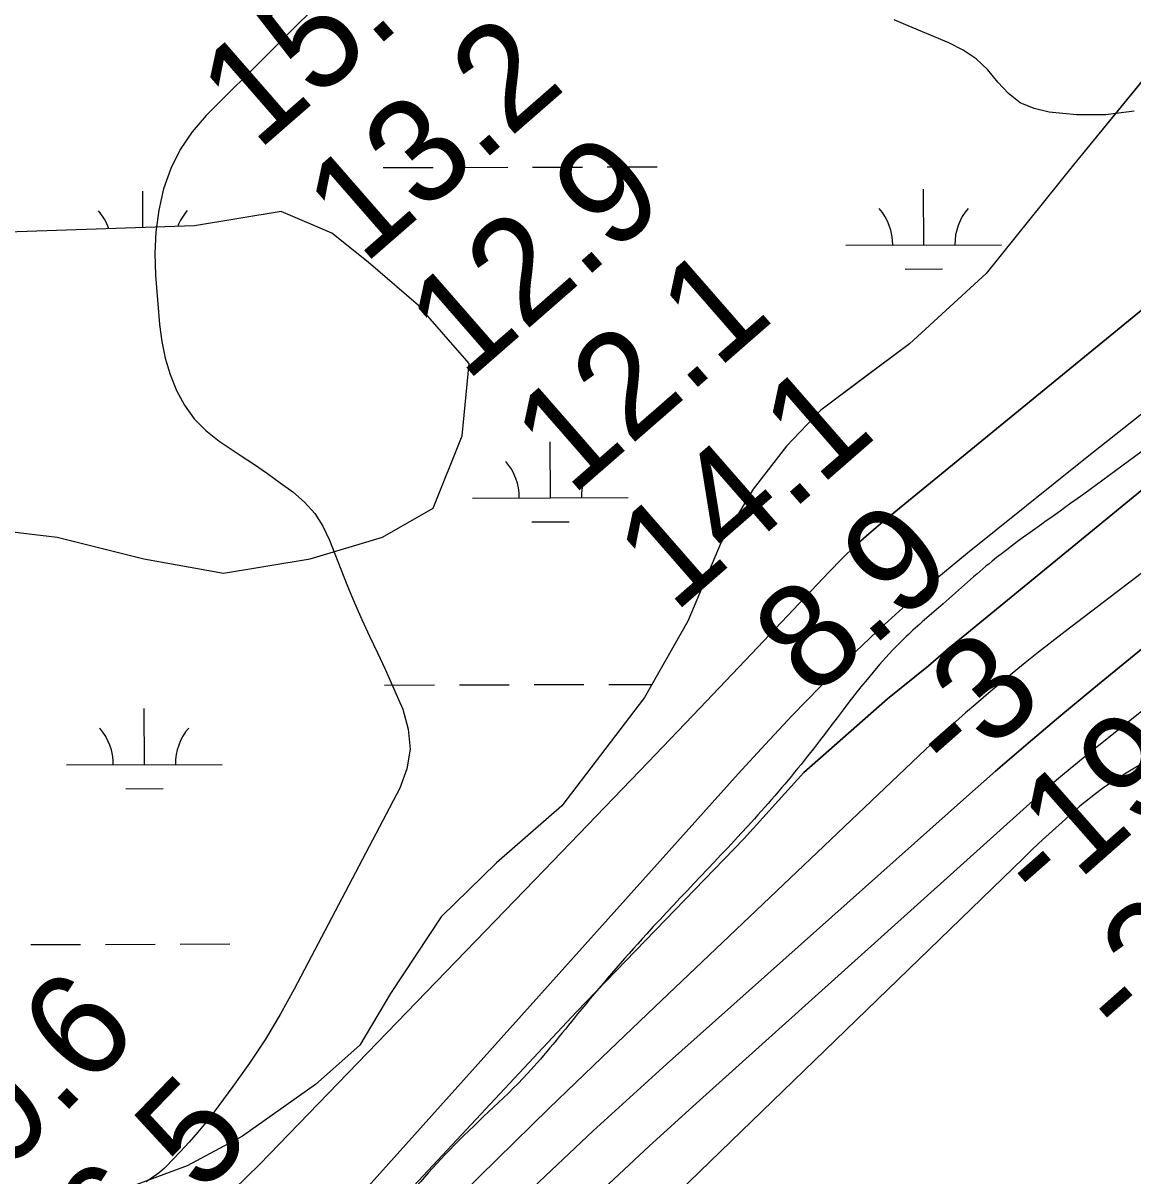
# Model space of a CAD drawing. Extents: x 3361039 to 3398939, y 576572 to 602007.
# Drawn here: x 3376815 to 3377528, y 592738 to 593479 of the extents above; entities that cross this region are included whole.
import ezdxf

# ---------------------------------------------------------------- set-up
doc = ezdxf.new("R2010")
doc.units = 0
for name, color, linetype in [('V-RIVR-EDGE', 7, 'Continuous'), ('V-RIVR-RANG', 7, 'Continuous'), ('V-SITE-VEGE', 7, 'Continuous'), ('V-TOPO-DPTH', 7, 'Continuous'), ('V-TOPO-MINR', 7, 'Continuous'), ('V-TOPO-WATR', 7, 'Continuous'), ('V-WETL-SWMP', 7, 'Continuous')]:
    doc.layers.add(name, color=color, linetype=linetype)

msp = doc.modelspace()

# ---------------------------------------------------------------- linework, layer by layer
at = {"layer": 'V-RIVR-EDGE'}
msp.add_spline([(3385319.86, 599617.15), (3385311.39, 599591.95), (3385309.54, 599580.62), (3385310.59, 599561.97), (3385309.8, 599540.04), (3385308.68, 599529.81), (3385307.52, 599501.66), (3385304.54, 599481.93), (3385297.17, 599457.09), (3385296.76, 599438.82), (3385298.14, 599405.91), (3385297.68, 599368.63), (3385295.77, 599332.81), (3385287.26, 599291.52), (3385284.63, 599264.11), (3385282.72, 599231.95), (3385283.32, 599178.94), (3385278.73, 599095.25), (3385275.01, 599070.76), (3385273.84, 599040.43), (3385273.03, 599006.07), (3385269.62, 598960.75), (3385265.86, 598917.99), (3385263.63, 598902.64), (3385261.39, 598885.1), (3385260.29, 598881.08), (3385260.27, 598873.4), (3385266.07, 598855.48), (3385266.05, 598847.07), (3385265.66, 598835.74), (3385265.62, 598820.02), (3385266.69, 598810.15), (3385270.68, 598798.07), (3385270.66, 598787.11), (3385270.21, 598755.31), (3385266.83, 598719.86), (3385263.83, 598689.16), (3385264.17, 598678.19), (3385267.07, 598668.68), (3385269.62, 598665.38), (3385269.61, 598659.53), (3385260.07, 598643.47), (3385251.63, 598631.8), (3385249.4, 598618.64), (3385248.27, 598602.93), (3385245.65, 598579.9), (3385243.81, 598574.42), (3385238.3, 598564.93), (3385233.54, 598559.1), (3385232.43, 598554.35), (3385230.94, 598543.02), (3385228.32, 598518.17), (3385228.63, 598496.97), (3385228.23, 598484.17), (3385221.26, 598470.3), (3385216.12, 598462.64), (3385209.51, 598451.32), (3385204, 598441.46), (3385200.7, 598435.99), (3385196.66, 598426.86), (3385194.08, 598419.56), (3385195.47, 598392.5), (3385191.41, 598375.7), (3385185.53, 598362.19), (3385174.52, 598344.3), (3385170.86, 598341.02), (3385151.07, 598321.69), (3385142.28, 598314.41), (3385135.68, 598306.75), (3385131.27, 598296.16), (3385129.05, 598288.12), (3385126.47, 598277.89), (3385127.53, 598264.36), (3385129.31, 598245.71), (3385125.6, 598223.79), (3385121.16, 598200.41), (3385126.63, 598197.1), (3385126.62, 598193.08), (3385120.36, 598174.82), (3385117.8, 598173.73), (3385103.9, 598168.28), (3385087.43, 598162.11), (3385067.66, 598146.44), (3385054.45, 598126.36), (3385045.25, 598101.53), (3385041.89, 598073.76), (3385035.63, 598055.13), (3385018.38, 598028.12), (3385003.34, 598008.42), (3384987.56, 597982.14), (3384972.52, 597960.61), (3384967.01, 597952.21), (3384958.55, 597929.94), (3384948.63, 597908.39), (3384939.08, 597890.87), (3384932.49, 597887.96), (3384925.16, 597879.21), (3384919.66, 597871.55), (3384916.34, 597859.12), (3384911.12, 597818.56), (3384903.77, 597803.96), (3384893.15, 597793.38), (3384877.04, 597782.82), (3384864.22, 597774.45), (3384852.5, 597763.14), (3384846.64, 597759.87), (3384841.87, 597754.4), (3384836.75, 597752.22), (3384831.26, 597751.13), (3384825.42, 597751.15), (3384821.02, 597748.96), (3384808.57, 597737.3), (3384797.56, 597723.07), (3384783.29, 597717.62), (3384768.67, 597716.56), (3384763.55, 597714.38), (3384758.06, 597711.47), (3384756.58, 597707.45), (3384756.57, 597700.14), (3384757.98, 597681.86), (3384759.43, 597674.91), (3384767.08, 597666.85), (3384767.8, 597662.1), (3384764.11, 597648.21), (3384754.94, 597633.61), (3384742.47, 597618.29), (3384735.15, 597613.56), (3384730.03, 597611.01), (3384722.72, 597611.03), (3384718.33, 597611.41), (3384713.57, 597609.96), (3384708.45, 597607.41), (3384700.76, 597602.68), (3384682.45, 597588.83), (3384665.26, 597583.39), (3384655.38, 597579.76), (3384649.52, 597574.66), (3384639.98, 597561.89), (3384632.63, 597546.55), (3384628.58, 597534.5), (3384628.92, 597525.72), (3384632.93, 597520.96), (3384635.47, 597511.82), (3384635.46, 597506.33), (3384632.16, 597502.69), (3384610.17, 597481.9), (3384595.14, 597464.76), (3384587.81, 597457.83), (3384578.65, 597445.43), (3384573.51, 597437.76), (3384572.03, 597431.55), (3384572.02, 597425.34), (3384577.46, 597411.43), (3384577.45, 597406.32), (3384568.63, 597387.33), (3384559.44, 597366.52), (3384558.34, 597365.42), (3384549.56, 597362.52), (3384541.15, 597358.88), (3384528.33, 597350.87), (3384500.11, 597319.87), (3384474.46, 597295.08), (3384441.5, 597273.59), (3384418.07, 597259.03), (3384397.58, 597248.11), (3384366.82, 597225.89), (3384340.8, 597201.83), (3384306.01, 597173.77), (3384286.58, 597152.98), (3384263.48, 597126.35), (3384241.84, 597096.06), (3384215.09, 597069.81), (3384190.92, 597052.69), (3384183.61, 597050.51), (3384172.27, 597049.81), (3384159.85, 597052.04), (3384147.8, 597056.09), (3384140.85, 597056.83), (3384133.18, 597056.49), (3384126.59, 597053.58), (3384115.61, 597048.12), (3384093.62, 597026.61), (3384081.16, 597014.21), (3384070.52, 596998.52), (3384058.39, 596970.04), (3384050.65, 596943.37), (3384045.12, 596924.74), (3384039.6, 596909.77), (3384031.17, 596902.11), (3384022.38, 596896.29), (3384002.63, 596888.66), (3383996.41, 596886.85), (3383978.08, 596865.69), (3383967.8, 596848.9), (3383957.89, 596831.01), (3383942.86, 596814.6), (3383926.37, 596800.38), (3383906.6, 596785.81), (3383874.35, 596755.55), (3383858.96, 596737.68), (3383839.52, 596713.23), (3383821.19, 596692.08), (3383808.37, 596681.87), (3383788.98, 596672.05), (3383779.83, 596671.34), (3383773.61, 596669.16), (3383762.27, 596664.81), (3383749.45, 596651.68), (3383732.57, 596626.13), (3383706.17, 596595.49), (3383686.38, 596574.7), (3383681.61, 596567.77), (3383672.43, 596549.15), (3383669.49, 596544.04), (3383657.04, 596537.49), (3383644.61, 596534.6), (3383640.58, 596532.41), (3383632.88, 596521.1), (3383623.7, 596505.04), (3383610.87, 596491.18), (3383602.45, 596484.99), (3383599.16, 596484.26), (3383594.41, 596485.37), (3383574.99, 596469.7), (3383560.34, 596456.94), (3383544.59, 596441.99), (3383533.98, 596440.92), (3383517.17, 596443.52), (3383504.02, 596447.58), (3383494.15, 596447.6), (3383486.11, 596446.53), (3383468.91, 596437.79), (3383449.5, 596423.22), (3383441.06, 596412.64), (3383427.5, 596398.78), (3383422, 596391.85), (3383417.6, 596385.28), (3383416.13, 596380.53), (3383414.28, 596373.23), (3383414.26, 596363.72), (3383418.21, 596338.49), (3383422.21, 596326.42), (3383429.48, 596311.05), (3383433.47, 596299.7), (3383431.98, 596289.11), (3383422.08, 596275.97), (3383408.15, 596260.29), (3383387.63, 596240.23), (3383367.12, 596223.83), (3383352.47, 596212.54), (3383337.46, 596204.53), (3383311.84, 596191.8), (3383284.04, 596182), (3383274.15, 596173.98), (3383259.49, 596158.3), (3383244.45, 596137.87), (3383231.23, 596114.51), (3383201.89, 596074), (3383183.56, 596053.21), (3383176.59, 596045.92), (3383169.63, 596037.16), (3383154.96, 596017.82), (3383136.61, 595991.18), (3383123.42, 595975.13), (3383109.14, 595966.03), (3383090.1, 595956.57), (3383070.72, 595951.14), (3383044.39, 595947.18), (3383011.84, 595942.14), (3382982.59, 595939.29), (3382960.64, 595934.23), (3382941.62, 595928.06), (3382928.81, 595919.69), (3382906.1, 595901.83), (3382880.1, 595885.81), (3382857.4, 595868.32), (3382833.23, 595852.29), (3382824.44, 595844.64), (3382818.2, 595833.69), (3382810.14, 595827.13), (3382799.89, 595821.31), (3382776.11, 595812.23), (3382746.08, 595790.37), (3382726.29, 595771.77), (3382717.85, 595757.9), (3382716.37, 595752.42), (3382716.35, 595740.73), (3382715.58, 595726.11), (3382711.89, 595711.49), (3382701.96, 595688.12), (3382682.89, 595664.41), (3382657.61, 595639.98), (3382621.72, 595611.92), (3382590.94, 595585.31), (3382557.62, 595562), (3382515.51, 595531.4), (3382468.28, 595501.9), (3382399.07, 595451.63), (3382354.76, 595420.3), (3382329.85, 595402.09), (3382312.28, 595391.53), (3382279.35, 595376.99), (3382250.06, 595361.71), (3382227.75, 595354.82), (3382194.09, 595344.3), (3382150.18, 595326.5), (3382116.16, 595314.88), (3382080.66, 595299.25), (3382061.26, 595288.33), (3382039.67, 595281.08), (3382015.9, 595274.56), (3381988.82, 595263.66), (3381924.8, 595242.25), (3381888.21, 595229.54), (3381851.64, 595223.78), (3381811.79, 595222.79), (3381786.93, 595221.02), (3381761.33, 595213.77), (3381741.93, 595206.14), (3381717.04, 595193.05), (3381692.87, 595175.19), (3381667.97, 595156.98), (3381621.11, 595130.04), (3381567.31, 595103.13), (3381511.32, 595078.41), (3381469.97, 595060.6), (3381438.13, 595044.23), (3381400.81, 595031.52), (3381367.52, 595022.47), (3381328.03, 595016.35), (3381309.02, 595017.13), (3381273.58, 595022.33), (3381264.44, 595022.36), (3381246.52, 595019.48), (3381219.45, 595012.23), (3381174.48, 595010.88), (3381152.92, 595011.67), (3381127.69, 595010.63), (3381092.59, 595005.97), (3381064.44, 595003.48), (3381034.8, 594994.05), (3381008.82, 594981.32), (3380980.63, 594964.57), (3380946.57, 594940.89), (3380922.03, 594921.22), (3380915.8, 594913.55), (3380913.22, 594905.88), (3380904.43, 594898.96), (3380882.83, 594884.39), (3380865.62, 594873.83), (3380856.48, 594871.3), (3380842.94, 594868.41), (3380834.89, 594864.04), (3380818.77, 594848.36), (3380800.46, 594836.34), (3380772.28, 594821.43), (3380760.93, 594817.07), (3380757.27, 594813.06), (3380750.68, 594808.32), (3380738.23, 594802.14), (3380723.6, 594798.88), (3380707.16, 594800.38), (3380694.73, 594802.24), (3380689.62, 594805.18), (3380685.26, 594813.6), (3380685.27, 594820.54), (3380683.83, 594829.69), (3380676.2, 594844.69), (3380655.78, 594865.21), (3380634.98, 594880.62), (3380615.26, 594889.44), (3380601.01, 594894.23), (3380590.78, 594893.16), (3380583.47, 594895.37), (3380575.81, 594899.77), (3380572.16, 594902.34), (3380566.32, 594907.47), (3380560.09, 594900.54), (3380548.73, 594890.7), (3380542.5, 594883.77), (3380535.89, 594871.72), (3380534.04, 594860.4), (3380532.56, 594853.46), (3380527.41, 594843.96), (3380512.75, 594827.19), (3380501.02, 594811.86), (3380491.1, 594793.61), (3380468.36, 594761.13), (3380453.69, 594741.06), (3380439.04, 594729.77), (3380420, 594719.94), (3380389.99, 594704.66), (3380353.4, 594689.04), (3380320.11, 594680.71), (3380292.66, 594665.06), (3380267.77, 594652.33), (3380251.3, 594646.15), (3380229.71, 594635.61), (3380197.13, 594617.41), (3380178.83, 594608.68), (3380146.63, 594596.7), (3380094.32, 594580.74), (3380046.39, 594564.41), (3380003.58, 594547.34), (3379965.9, 594536.83), (3379941.4, 594531.41), (3379928.97, 594529.98), (3379910.31, 594526), (3379887.27, 594519.48), (3379863.14, 594517.34), (3379841.92, 594512.64), (3379826.55, 594505.37), (3379800.92, 594489.35), (3379772.01, 594474.07), (3379738.35, 594464.28), (3379722.62, 594458.84), (3379694.08, 594446.48), (3379674.68, 594438.85), (3379654.94, 594434.88), (3379623.86, 594432.03), (3379592.04, 594427.36), (3379570.47, 594423.76), (3379542.66, 594414.69), (3379515.96, 594407.44), (3379503.51, 594401.26), (3379489.97, 594395.08), (3379466.93, 594388.55), (3379430.71, 594377.31), (3379379.12, 594357.7), (3379353.14, 594348.26), (3379334.85, 594343.55), (3379316.19, 594335.92), (3379302.28, 594329.01), (3379279.22, 594316.27), (3379263.85, 594306.44), (3379246.65, 594300.27), (3379225.06, 594290.82), (3379184.8, 594269.72), (3379153.33, 594255.9), (3379134.65, 594244.62), (3379112.32, 594230.05), (3379083.75, 594208.55), (3379059.6, 594196.19), (3379026.66, 594179.09), (3379000.68, 594170.38), (3378975.43, 594159.84), (3378928.93, 594130.34), (3378879.51, 594101.22), (3378845.83, 594079.01), (3378832.64, 594069.17), (3378785.43, 594044.8), (3378733.45, 594018.24), (3378688.06, 593992.4), (3378659.89, 593980.77), (3378638.65, 593968.39), (3378601.3, 593940.7), (3378552.59, 593903.54), (3378520.01, 593884.24), (3378468.39, 593853.67), (3378415.32, 593828.21), (3378382.75, 593811.84), (3378354.19, 593794), (3378320.86, 593766.3), (3378294.47, 593738.58), (3378277.62, 593725.1), (3378246.16, 593714.21), (3378222.01, 593708.06), (3378198.61, 593704.09), (3378184.71, 593700.84), (3378170.43, 593691.73), (3378149.19, 593676.07), (3378110.36, 593643.63), (3378072.65, 593618.5), (3378039.32, 593594.46), (3377997.95, 593566.78), (3377967.92, 593544.92), (3377933.49, 593516.13), (3377904.2, 593497.19), (3377862.83, 593473.9), (3377818.54, 593450.61), (3377791.08, 593430.94), (3377768.73, 593412.72), (3377749.67, 593388.64), (3377728.03, 593361.64), (3377695.07, 593334.31), (3377661.36, 593305.88), (3377617.78, 593271.26), (3377586.63, 593241.72), (3377549.65, 593215.13), (3377484.1, 593167.77), (3377437.59, 593133.53), (3377406.08, 593106.19), (3377382.27, 593085.04), (3377318.84, 593008.07), (3377284.74, 592967.94), (3377215.47, 592893.91), (3377171.11, 592842.48), (3377138.85, 592804.17), (3377088.65, 592754.95), (3377046.13, 592708.26), (3376960.03, 592629.88), (3376947.21, 592616.39), (3376906.35, 592574.91)], degree=3, dxfattribs=at)
at = {"layer": 'V-SITE-VEGE'}
for points in [[(3377550.15, 593461.93), (3377489.91, 593388.23), (3377433.64, 593318.5), (3377384.51, 593273.33), (3377327.45, 593230.54), (3377305.26, 593207.56), (3377283.85, 593179.82), (3377263.25, 593145.75), (3377241.85, 593095.03), (3377214.12, 593045.9), (3377161.01, 592976.16), (3377119.01, 592939.71), (3377083.35, 592904.84), (3377050.85, 592855.71), (3377031.04, 592822.43), (3377002.51, 592797.07), (3376955.75, 592763.79), (3376920.09, 592744.77), (3376886.01, 592732.09)], [(3376757.51, 593158.36), (3376836.52, 593149.06), (3376892.29, 593135.1), (3376943.42, 593125.8), (3376999.19, 593135.1), (3377045.67, 593149.06), (3377078.2, 593167.66), (3377096.79, 593214.17), (3377101.44, 593260.69), (3377068.91, 593297.9), (3377036.37, 593325.81), (3377013.13, 593344.41), (3376980.6, 593358.37), (3376924.83, 593349.06), (3376785.39, 593344.41)]]:
    msp.add_lwpolyline(points, dxfattribs=at)
at = {"layer": 'V-TOPO-DPTH'}
for points in [[(3375855.39, 591905.03), (3376438.45, 592403.08), (3376443.46, 592408.18), (3376448.57, 592413.19), (3376453.82, 592418.05), (3376915.09, 592699.65), (3376933.02, 592714.12), (3376950.11, 592729.59), (3376966.63, 592745.72), (3377149.6, 592934.9), (3377183.01, 592969.56), (3377216.36, 593004.27), (3377249.6, 593039.09), (3377282.77, 593073.97), (3377332.7, 593126.62), (3377341.01, 593135.06), (3377349.53, 593143.28), (3377358.35, 593151.18), (3377367.37, 593158.86), (3377536.88, 593297.64)], [(3376102.16, 591904.8), (3376450.32, 592221.52), (3376539.94, 592314.1), (3376552.75, 592325.99), (3376638.91, 592394.74), (3376770.26, 592489.77), (3376958.76, 592628.09), (3376984.36, 592648.46), (3376991.18, 592653.55), (3376998.01, 592659.49), (3377170.45, 592843.82), (3377278, 592955.09), (3377316.42, 592997.57), (3377370.18, 593045.11), (3377396.62, 593066.33), (3377409.42, 593077.37), (3377418.81, 593085.01), (3377684.99, 593303.16)], [(3377684.99, 593303.16), (3377418.81, 593085.01), (3377409.42, 593077.37), (3377396.62, 593066.33), (3377370.18, 593045.11), (3377316.42, 592997.57), (3377278, 592955.09), (3377170.45, 592843.82), (3376998.01, 592659.49), (3376991.18, 592653.55), (3376984.36, 592648.46), (3376958.76, 592628.09), (3376770.26, 592489.77), (3376638.91, 592394.74), (3376552.75, 592325.99), (3376539.94, 592314.1), (3376450.32, 592221.52), (3376102.16, 591904.8)], [(3377134.87, 592723.54), (3377157.92, 592745.51), (3377181.15, 592767.3), (3377204.62, 592788.82), (3377228.26, 592810.16), (3377419.09, 592980.39), (3377439.77, 592998.6), (3377460.6, 593016.63), (3377481.67, 593034.39), (3377502.88, 593051.96), (3377753.53, 593256.88)], [(3377753.53, 593256.88), (3377502.88, 593051.96), (3377481.67, 593034.39), (3377460.6, 593016.63), (3377439.77, 592998.6), (3377419.09, 592980.39), (3377228.26, 592810.16), (3377204.62, 592788.82), (3377181.15, 592767.3), (3377157.92, 592745.51), (3377134.87, 592723.54)], [(3377544.43, 593009.64), (3377522.52, 592996.66), (3377517.77, 592993.72), (3377513.09, 592990.65), (3377508.53, 592987.41), (3377504.06, 592984.06), (3377496.82, 592978.4), (3377496.03, 592977.77), (3377493.73, 592975.82), (3377482.54, 592965.83), (3377476.23, 592960.13), (3377469.97, 592954.38), (3377463.78, 592948.55), (3377457.63, 592942.67), (3377101.54, 592597.83)], [(3377544.43, 593009.64), (3377522.52, 592996.66), (3377517.77, 592993.72), (3377513.09, 592990.65), (3377508.53, 592987.41), (3377504.06, 592984.06), (3377496.82, 592978.4), (3377496.03, 592977.77), (3377493.73, 592975.82), (3377482.54, 592965.83), (3377476.23, 592960.13), (3377469.97, 592954.38), (3377463.78, 592948.55), (3377457.63, 592942.67), (3377101.54, 592597.83)]]:
    msp.add_lwpolyline(points, dxfattribs=at)
at = {"layer": 'V-TOPO-MINR'}
for points in [[(3377015.12, 593502.52), (3376932.4, 593419.99), (3376923.38, 593409.44), (3376915.59, 593398.18), (3376909.64, 593385.85), (3376904.93, 593372.79), (3376901.94, 593359.1), (3376899.93, 593345.32), (3376899.36, 593331.4), (3376899.77, 593317.39), (3376902.37, 593285.64), (3376903.82, 593274.73), (3376905.99, 593263.99), (3376909.22, 593253.53), (3376913.16, 593243.25), (3376918.4, 593233.74), (3376924.57, 593225.02), (3376932.14, 593217.47), (3376940.63, 593210.71), (3376954.89, 593201.26), (3376963.3, 593195.6), (3376971.65, 593189.85), (3376979.91, 593183.98), (3376988.12, 593178.02), (3376995.56, 593171.45), (3377002.12, 593164.21), (3377007.34, 593155.96), (3377011.67, 593147.03), (3377018.79, 593128.39), (3377023.11, 593117.48), (3377027.61, 593106.65), (3377032.38, 593095.93), (3377037.34, 593085.3), (3377042.36, 593074.69), (3377047.3, 593064.04), (3377052.12, 593053.34), (3377056.85, 593042.6), (3377058.71, 593038.32), (3377062.27, 593025.49), (3377063.52, 593012.74), (3377061.32, 593000.12), (3377056.81, 592987.59), (3376988.84, 592858.31), (3376979.85, 592842.14), (3376970.37, 592826.28), (3376960.15, 592810.89), (3376949.45, 592795.81), (3376937.37, 592779.61), (3376932.22, 592772.96), (3376926.91, 592766.43), (3376921.37, 592760.09), (3376915.68, 592753.89), (3376906.92, 592744.67), (3376905.45, 592743.22), (3376902.34, 592740.53), (3376900.69, 592739.3), (3376893.79, 592734.45)], [(3377528.82, 593422.86), (3377510.55, 593420.47), (3377491.73, 593420.42), (3377474.18, 593422.13), (3377464.45, 593424.43), (3377455.57, 593428.18), (3377447.98, 593434.12), (3377441.24, 593441.51), (3377434.66, 593449.44), (3377427.35, 593456.46), (3377418.93, 593462.11), (3377409.78, 593466.84), (3377383.65, 593477.56), (3377374.59, 593481.42)], [(3377884.11, 593393.13), (3377484.53, 593088.38), (3377475.9, 593081.73), (3377467.33, 593075.01), (3377458.84, 593068.19), (3377450.4, 593061.3), (3377447.02, 593058.52), (3377440.33, 593052.95), (3377433.67, 593047.34), (3377427.06, 593041.67), (3377420.48, 593035.97), (3377413.96, 593030.2), (3377407.49, 593024.37), (3377401.1, 593018.46), (3377394.75, 593012.51), (3377220.71, 592847.03), (3377186.68, 592814.48), (3377152.78, 592781.81), (3377119.08, 592748.93), (3377085.51, 592715.91)], [(3377536.88, 593297.64), (3377367.37, 593158.86), (3377358.35, 593151.18), (3377349.53, 593143.28), (3377341.01, 593135.06), (3377332.7, 593126.62), (3377282.77, 593073.97), (3377249.6, 593039.09), (3377216.36, 593004.27), (3377183.01, 592969.56), (3377149.6, 592934.9), (3376966.63, 592745.72), (3376950.11, 592729.59), (3376933.02, 592714.12), (3376915.09, 592699.65), (3376453.82, 592418.05), (3376448.57, 592413.19), (3376443.46, 592408.18), (3376438.45, 592403.08), (3375855.39, 591905.03)], [(3377753.53, 593256.88), (3377502.88, 593051.96), (3377481.67, 593034.39), (3377460.6, 593016.63), (3377439.77, 592998.6), (3377419.09, 592980.39), (3377228.26, 592810.16), (3377204.62, 592788.82), (3377181.15, 592767.3), (3377157.92, 592745.51), (3377134.87, 592723.54)], [(3377554.12, 593244.39), (3377496.52, 593198.61), (3377421.62, 593138.65), (3377401.89, 593122.36), (3377382.49, 593105.69), (3377363.6, 593088.44), (3377345.06, 593070.8), (3377326.95, 593052.71), (3377309.08, 593034.39), (3377291.57, 593015.72), (3377274.3, 592996.82), (3376988.29, 592677.72), (3376984.98, 592674.09), (3376981.63, 592670.5), (3376978.22, 592666.96), (3376473.58, 592354.84), (3375673.26, 591639.46)], [(3377609.85, 593097.67), (3377499.61, 593009.85), (3377489.96, 593002.02), (3377480.4, 592994.07), (3377470.98, 592985.95), (3377461.66, 592977.71), (3377247.36, 592784.91), (3377217.38, 592757.58), (3377187.63, 592729.99)], [(3377544.43, 593009.64), (3377522.52, 592996.66), (3377517.77, 592993.72), (3377513.09, 592990.65), (3377508.53, 592987.41), (3377504.06, 592984.06), (3377496.82, 592978.4), (3377496.03, 592977.77), (3377493.73, 592975.82), (3377482.54, 592965.83), (3377476.23, 592960.13), (3377469.97, 592954.38), (3377463.78, 592948.55), (3377457.63, 592942.67), (3377101.54, 592597.83)]]:
    msp.add_lwpolyline(points, dxfattribs=at)
at = {"layer": 'V-TOPO-WATR'}
msp.add_lwpolyline([(3376102.16, 591904.8), (3376450.32, 592221.52), (3376539.94, 592314.1), (3376552.75, 592325.99), (3376638.91, 592394.74), (3376770.26, 592489.77), (3376958.76, 592628.09), (3376984.36, 592648.46), (3376991.18, 592653.55), (3376998.01, 592659.49), (3377170.45, 592843.82), (3377278, 592955.09), (3377316.42, 592997.57), (3377370.18, 593045.11), (3377396.62, 593066.33), (3377409.42, 593077.37), (3377418.81, 593085.01), (3377684.99, 593303.16)], dxfattribs=at)
at = {"layer": 'V-WETL-SWMP'}
for p, q in [((3377046.14, 593386.55), (3377078.14, 593386.64)), ((3377094.14, 593386.68), (3377126.14, 593386.77)), ((3377142.14, 593386.81), (3377174.14, 593386.9)), ((3377190.14, 593386.95), (3377222.14, 593387.03)), ((3377393.59, 593336.77), (3377393.49, 593372.77)), ((3376891.65, 593347.96), (3376891.59, 593371.38)), ((3377343.59, 593336.63), (3377443.59, 593336.9)), ((3377381.64, 593321.3), (3377405.64, 593321.37)), ((3377153.57, 593174.24), (3377153.47, 593210.24)), ((3377103.57, 593174.1), (3377203.57, 593174.38)), ((3377141.61, 593158.78), (3377165.61, 593158.84)), ((3377047.06, 593053.88), (3377079.06, 593053.96)), ((3377095.06, 593054.01), (3377127.06, 593054.1)), ((3377143.06, 593054.14), (3377175.06, 593054.23)), ((3377191.06, 593054.27), (3377218.89, 593054.35)), ((3376892.61, 593002.71), (3376892.51, 593038.71)), ((3376842.61, 593002.57), (3376942.61, 593002.84)), ((3376880.65, 592987.24), (3376904.65, 592987.31)), ((3376819.52, 592887.07), (3376851.52, 592887.16)), ((3376867.52, 592887.2), (3376899.52, 592887.29)), ((3376915.52, 592887.34), (3376947.52, 592887.43))]:
    msp.add_line(p, q, dxfattribs=at)
for points in [[(3377550.14, 593461.93), (3377489.91, 593388.23), (3377433.64, 593318.5), (3377384.51, 593273.33), (3377355.98, 593251.93), (3377327.45, 593230.54), (3377305.26, 593207.56), (3377283.86, 593179.82), (3377263.25, 593145.75), (3377241.85, 593095.03), (3377214.11, 593045.9), (3377161.01, 592976.16), (3377119.01, 592939.71), (3377083.35, 592904.84), (3377050.85, 592855.71), (3377031.04, 592822.43), (3377002.51, 592797.07), (3376955.75, 592763.79), (3376920.09, 592744.77), (3376886.01, 592732.09)], [(3376757.51, 593158.36), (3376836.52, 593149.06), (3376892.29, 593135.1), (3376943.42, 593125.8), (3376999.19, 593135.1), (3377045.67, 593149.06), (3377078.2, 593167.66), (3377096.79, 593214.18), (3377101.44, 593260.69), (3377068.91, 593297.9), (3377036.37, 593325.81), (3377013.13, 593344.41), (3376980.6, 593358.36), (3376924.83, 593349.06), (3376785.39, 593344.41)]]:
    msp.add_lwpolyline(points, dxfattribs=at)
for centre, start, end in [((3376836.44, 593335.7), 19.08527, 40.93014), ((3376946.93, 593336.01), 139.38648, 158.88534), ((3377338.35, 593337.09), 359.38648, 40.93014), ((3377448.84, 593337.39), 139.38648, 180.93014), ((3377098.33, 593174.56), 359.38648, 40.93014), ((3377208.81, 593174.87), 139.38648, 180.93014), ((3376837.36, 593003.03), 359.38648, 40.93014), ((3376947.85, 593003.33), 139.38648, 180.93014)]:
    msp.add_arc(centre, 35.25, start, end, dxfattribs=at)

# ---------------------------------------------------------------- texts
at = {"layer": 'V-RIVR-RANG'}
for s, rotation, p in [('15.0', 41.11833, (3376965.34, 593396.65)), ('13.2', 41.11833, (3377033.48, 593323.39)), ('12.9', 41.11833, (3377099.23, 593248.04)), ('12.1', 41.11833, (3377167.16, 593174.61)), ('14.1', 41.11833, (3377233.11, 593099.44)), ('8.9', 41.11833, (3377322.11, 593044.38)), ('-3', 41.40169, (3377413.39, 592990.98)), ('-19', 41.40169, (3377470.44, 592907.96)), ('-20', 41.40169, (3377522.93, 592820.93)), ('19.6', 45.96833, (3376769.31, 592703.91)), ('16.5', 45.96833, (3376842.67, 592635.91))]:
    msp.add_text(s, height=67, rotation=rotation, dxfattribs=at).set_placement(p)

doc.saveas('drawing.dxf')
